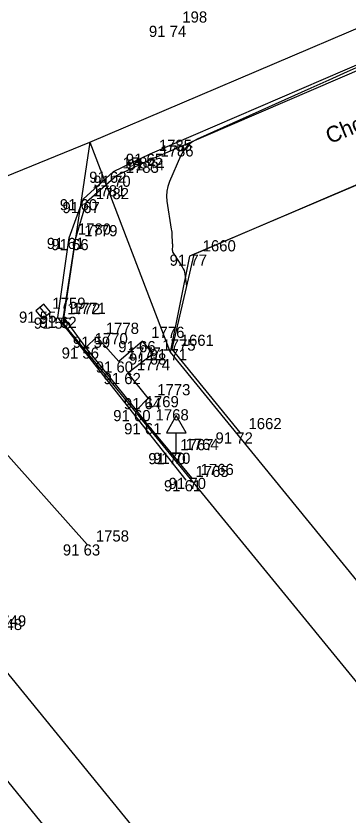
# Model space of a CAD drawing. Extents: x -711081 to -709338, y -1025122 to -1024092.
# Drawn here: x -710813.67 to -710805.34, y -1024973.61 to -1024953.55 of the extents above; entities that cross this region are included whole.
import ezdxf

# ---------------------------------------------------------------- set-up
doc = ezdxf.new("R2010")
doc.units = 0
for name, color, linetype in [('Ex_Minor Contours', 7, 'Continuous'), ('Z_body', 7, 'Continuous'), ('Z_body_cisla', 7, 'Continuous'), ('Z_body_vysky_redukovane', 7, 'Continuous'), ('Z_budova', 7, 'Continuous'), ('Z_dopravni_znacky', 7, 'Continuous'), ('Z_katastr_hranice', 7, 'Continuous'), ('Z_katastr_vnitrni_kresba', 7, 'Continuous'), ('Z_komunikace', 7, 'Continuous'), ('Z_komunikace_osa', 7, 'Continuous'), ('Z_obruba', 7, 'Continuous'), ('Z_popisy', 7, 'Continuous'), ('Z_rozhranni', 7, 'Continuous'), ('Z_site_kanalizace_znaky', 7, 'Continuous')]:
    doc.layers.add(name, color=color, linetype=linetype)

# ---------------------------------------------------------------- blocks, each defined once
blk = doc.blocks.new('POINT_DISPLAY')
blk.add_line((0, 0), (0, 0))
blk = doc.blocks.new('Z46260')
for p, q in [((0.13, 0.13), (-0.13, 0.13)), ((-0.13, 0.13), (-0.13, -0.13)), ((0.13, 0), (-0.13, 0)), ((0.13, -0.13), (0.13, 0.13)), ((-0.13, -0.13), (0.13, -0.13))]:
    blk.add_line(p, q)
blk = doc.blocks.new('Z527')
for p, q in [((0, 0.93), (-0.25, 0.5)), ((0.25, 0.5), (0, 0.93)), ((-0.25, 0.5), (0.25, 0.5)), ((0, 0), (0, 0.5)), ((-0.13, 0), (0.13, 0))]:
    blk.add_line(p, q)

msp = doc.modelspace()

# ---------------------------------------------------------------- linework, layer by layer
at = {"layer": 'Ex_Minor Contours'}
msp.add_lwpolyline([(-710804.912, -1024954.743), (-710805.367, -1024954.948), (-710805.822, -1024955.152), (-710806.277, -1024955.357), (-710809.127, -1024956.639), (-710809.262, -1024956.714), (-710809.377, -1024956.81), (-710809.471, -1024956.925), (-710809.544, -1024957.061), (-710809.82, -1024957.698), (-710809.863, -1024957.819), (-710809.888, -1024957.941), (-710809.895, -1024958.066), (-710809.884, -1024958.194), (-710809.776, -1024958.89), (-710809.771, -1024958.927), (-710809.766, -1024958.964), (-710809.763, -1024959.002), (-710809.76, -1024959.04), (-710809.751, -1024959.218), (-710809.75, -1024959.242), (-710809.749, -1024959.266), (-710809.748, -1024959.29), (-710809.748, -1024959.314), (-710809.75, -1024959.411), (-710809.748, -1024959.434), (-710809.743, -1024959.457), (-710809.735, -1024959.479), (-710809.724, -1024959.499), (-710809.499, -1024959.841), (-710809.475, -1024959.884), (-710809.455, -1024959.928), (-710809.441, -1024959.975), (-710809.432, -1024960.023), (-710809.393, -1024960.32)], dxfattribs=at)
at = {"layer": 'Z_budova'}
for p, q in [((-710795.59, -1024953.69), (-710809.21, -1024959.53)), ((-710809.21, -1024959.53), (-710809.76, -1024961.9)), ((-710809.76, -1024961.9), (-710808.06, -1024963.99))]:
    msp.add_line(p, q, dxfattribs=at)
at = {"layer": 'Z_katastr_hranice'}
for p, q in [((-710811.82, -1024956.71), (-710744.84, -1024928.18)), ((-710795.6, -1024953.74), (-710809.32, -1024959.57)), ((-710822.8, -1024961.17), (-710811.82, -1024956.71)), ((-710811.82, -1024956.71), (-710809.8, -1024961.98)), ((-710809.32, -1024959.57), (-710809.8, -1024961.98)), ((-710809.8, -1024961.98), (-710801.8, -1024971.8)), ((-710811.22, -1024976), (-710815.97, -1024970.18))]:
    msp.add_line(p, q, dxfattribs=at)
at = {"layer": 'Z_katastr_vnitrni_kresba'}
for p, q in [((-710811.82, -1024956.71), (-710812.5, -1024961.25)), ((-710812.5, -1024961.25), (-710775.327, -1025006.719)), ((-710781.895, -1025009.235), (-710820.64, -1024961.75))]:
    msp.add_line(p, q, dxfattribs=at)
at = {"layer": 'Z_komunikace'}
for p, q in [((-710810.31, -1024957), (-710800.01, -1024952.57)), ((-710811.23, -1024957.45), (-710810.31, -1024957)), ((-710811.99, -1024958.14), (-710811.23, -1024957.45)), ((-710812.34, -1024959.11), (-710811.99, -1024958.14)), ((-710812.62, -1024961.11), (-710812.34, -1024959.11)), ((-710809.4, -1024965.19), (-710812.62, -1024961.11))]:
    msp.add_line(p, q, dxfattribs=at)
at = {"layer": 'Z_komunikace_osa'}
msp.add_line((-710815.76, -1024962.46), (-710811.89, -1024966.8), dxfattribs=at)
at = {"layer": 'Z_obruba'}
for p, q in [((-710810.28, -1024957.14), (-710799.93, -1024952.69)), ((-710811.15, -1024957.55), (-710810.28, -1024957.14)), ((-710811.9, -1024958.21), (-710811.15, -1024957.55)), ((-710812.18, -1024959.14), (-710811.9, -1024958.21)), ((-710812.48, -1024961.09), (-710812.18, -1024959.14)), ((-710811.92, -1024961.86), (-710812.48, -1024961.09)), ((-710810.65, -1024963.43), (-710811.92, -1024961.86)), ((-710810.4, -1024963.76), (-710810.65, -1024963.43)), ((-710809.77, -1024964.51), (-710810.4, -1024963.76)), ((-710809.26, -1024965.13), (-710809.77, -1024964.51))]:
    msp.add_line(p, q, dxfattribs=at)
at = {"layer": 'Z_rozhranni'}
for p, q in [((-710811.92, -1024961.86), (-710811.64, -1024961.59)), ((-710811.09, -1024962.21), (-710811.64, -1024961.59)), ((-710810.5, -1024961.7), (-710811.09, -1024962.21)), ((-710810.23, -1024962.01), (-710810.5, -1024961.7)), ((-710810.87, -1024962.5), (-710810.23, -1024962.01)), ((-710810.36, -1024963.13), (-710810.87, -1024962.5)), ((-710810.65, -1024963.43), (-710810.36, -1024963.13))]:
    msp.add_line(p, q, dxfattribs=at)

# ---------------------------------------------------------------- block references
at = {"layer": 'Z_body'}
for p in [(-710809.73, -1024953.79), (-710810.31, -1024957), (-710810.28, -1024957.14), (-710811.23, -1024957.45), (-710811.15, -1024957.55), (-710811.99, -1024958.14), (-710811.9, -1024958.21), (-710812.34, -1024959.11), (-710812.18, -1024959.14), (-710809.21, -1024959.53), (-710812.99, -1024960.96), (-710812.62, -1024961.11), (-710812.48, -1024961.09), (-710811.64, -1024961.59), (-710810.5, -1024961.7), (-710811.92, -1024961.86), (-710809.76, -1024961.9), (-710810.23, -1024962.01), (-710811.09, -1024962.21), (-710810.87, -1024962.5), (-710810.36, -1024963.13), (-710810.65, -1024963.43), (-710810.4, -1024963.76), (-710808.06, -1024963.99), (-710809.77, -1024964.51), (-710809.65, -1024964.5), (-710809.26, -1024965.13), (-710809.4, -1024965.19), (-710811.89, -1024966.8)]:
    msp.add_blockref('POINT_DISPLAY', p, dxfattribs=at)
at = {"layer": 'Z_dopravni_znacky'}
msp.add_blockref('Z527', (-710809.65, -1024964.5), dxfattribs=at)
at = {"layer": 'Z_site_kanalizace_znaky', "rotation": 129.6}
msp.add_blockref('Z46260', (-710812.99, -1024960.96), dxfattribs=at)

# ---------------------------------------------------------------- texts
at = {"layer": 'Z_body_cisla'}
for s, p in [('198', (-710809.5, -1024953.71)), ('1785', (-710810.09, -1024956.93)), ('1786', (-710810.05, -1024957.07)), ('1784', (-710811, -1024957.37)), ('1783', (-710810.92, -1024957.48)), ('1781', (-710811.76, -1024958.07)), ('1782', (-710811.67, -1024958.14)), ('1780', (-710812.12, -1024959.03)), ('1779', (-710811.96, -1024959.07)), ('1660', (-710808.99, -1024959.45)), ('1759', (-710812.76, -1024960.89)), ('1772', (-710812.39, -1024961.03)), ('1771', (-710812.25, -1024961.02)), ('1778', (-710811.42, -1024961.52)), ('1776', (-710810.28, -1024961.62)), ('1770', (-710811.7, -1024961.78)), ('1661', (-710809.54, -1024961.82)), ('1775', (-710810, -1024961.94)), ('1777', (-710810.87, -1024962.14)), ('1774', (-710810.64, -1024962.43)), ('1773', (-710810.13, -1024963.06)), ('1769', (-710810.42, -1024963.36)), ('1768', (-710810.17, -1024963.69)), ('1662', (-710807.84, -1024963.91)), ('1767', (-710809.55, -1024964.44)), ('1764', (-710809.42, -1024964.43)), ('1765', (-710809.17, -1024965.11)), ('1766', (-710809.04, -1024965.06)), ('1758', (-710811.67, -1024966.73)), ('1749', (-710814.25, -1024968.86)), ('1748', (-710814.35, -1024968.95))]:
    msp.add_text(s, height=0.28, dxfattribs=at).set_placement(p)
at = {"layer": 'Z_body_vysky_redukovane'}
for s, p in [('91 74', (-710810.337, -1024954.07)), ('91 65', (-710810.917, -1024957.28)), ('91 74', (-710810.887, -1024957.42)), ('91 62', (-710811.837, -1024957.73)), ('91 70', (-710811.733, -1024957.83)), ('91 60', (-710812.573, -1024958.42)), ('91 67', (-710812.507, -1024958.49)), ('91 61', (-710812.9, -1024959.39)), ('91 66', (-710812.787, -1024959.42)), ('91 77', (-710809.817, -1024959.81)), ('91 55', (-710813.597, -1024961.24)), ('91 55', (-710813.227, -1024961.39)), ('91 62', (-710813.087, -1024961.37)), ('91 59', (-710812.247, -1024961.87)), ('91 66', (-710811.107, -1024961.98)), ('91 56', (-710812.527, -1024962.14)), ('91 71', (-710810.32, -1024962.18)), ('91 68', (-710810.837, -1024962.29)), ('91 60', (-710811.673, -1024962.49)), ('91 62', (-710811.477, -1024962.78)), ('91 64', (-710810.967, -1024963.41)), ('91 60', (-710811.233, -1024963.71)), ('91 61', (-710810.96, -1024964.04)), ('91 72', (-710808.667, -1024964.27)), ('91 70', (-710810.353, -1024964.79)), ('91 70', (-710810.233, -1024964.78)), ('91 70', (-710809.843, -1024965.41)), ('91 61', (-710809.96, -1024965.47)), ('91 63', (-710812.497, -1024967.08))]:
    msp.add_text(s, height=0.28, dxfattribs=at).set_placement(p)
at = {"layer": 'Z_popisy'}
msp.add_text('Chodník - zámk. dlažba', height=0.4, rotation=22.5, dxfattribs=at).set_placement((-710805.8, -1024956.76))

doc.saveas('drawing.dxf')
